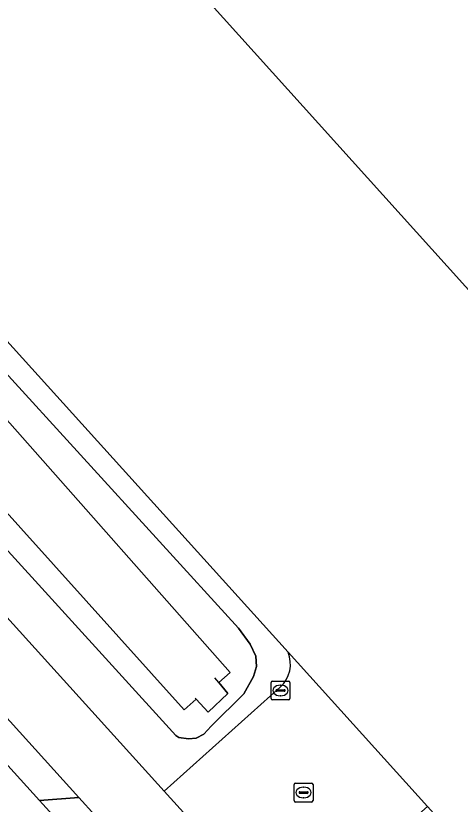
# Model space of a CAD drawing. Extents: x 156141 to 158132, y 385651 to 388333.
# Drawn here: x 156878.2 to 156901.67, y 387350.65 to 387392.29 of the extents above; entities that cross this region are included whole.
import ezdxf

# ---------------------------------------------------------------- set-up
doc = ezdxf.new("R2010")
doc.units = 0
for name, color, linetype in [('IMGEO_Berm_groen', 7, 'Continuous'), ('IMGEO_Erf', 7, 'Continuous'), ('IMGEO_Fietspad_gesloten', 7, 'Continuous'), ('IMGEO_Hek', 7, 'Continuous'), ('IMGEO_Kolk', 7, 'Continuous'), ('IMGEO_Muur', 7, 'Continuous'), ('IMGEO_Oever', 7, 'Continuous'), ('IMGEO_Pand_overbouw', 7, 'Continuous'), ('IMGEO_Rijbaan_lokaal_gesloten', 7, 'Continuous'), ('IMGEO_Rijbaan_lokaal_open', 7, 'Continuous'), ('IMGEO_Rioolput', 7, 'Continuous'), ('IMGEO_Waterloop', 7, 'Continuous')]:
    doc.layers.add(name, color=color, linetype=linetype)

msp = doc.modelspace()

# ---------------------------------------------------------------- linework, layer by layer
at = {"layer": 'IMGEO_Berm_groen'}
for points in [[(156892.578, 387358.675), (156828.014, 387430.131)], [(156825.912, 387429.356), (156820.269, 387424.067), (156822.037, 387422.115), (156886.035, 387351.339), (156892.16, 387356.824)], [(156829.89, 387426.671), (156836.998, 387418.494), (156850.32, 387403.9), (156865.705, 387386.575), (156877.439, 387373.683), (156889.962, 387359.949), (156890.583, 387359.091), (156890.872, 387358.465), (156890.912, 387357.913), (156890.757, 387357.396), (156890.247, 387356.471), (156888.515, 387354.772), (156888.138, 387354.347), (156887.719, 387354.139), (156887.323, 387354.099), (156886.817, 387354.165), (156886.651, 387354.284), (156830.672, 387415.811), (156827.629, 387419.198), (156825.551, 387421.709)]]:
    msp.add_lwpolyline(points, dxfattribs=at)
msp.add_lwpolyline([(156819.314, 387419.833), (156817.986, 387421.299), (156817.714, 387419.072), (156879.454, 387350.849), (156881.534, 387350.995)], close=True, dxfattribs=at)
msp.add_arc((156891.07, 387358.043), 1.635, 311.8116, 22.7378, dxfattribs=at)
at = {"layer": 'IMGEO_Erf'}
msp.add_lwpolyline([(156997.992, 387533.507), (156995.903, 387533.881), (156995.601, 387534.29), (156990.602, 387541.063), (156990.279, 387541.5), (156990.607, 387543.655), (156965.766, 387577.788), (156965.697, 387577.883), (156816.416, 387442.966), (156820.347, 387438.616), (156828.014, 387430.131), (156892.578, 387358.675), (156899.939, 387350.528), (156912.573, 387336.545), (157050.7, 387461.085)], close=True, dxfattribs=at)
at = {"layer": 'IMGEO_Fietspad_gesloten'}
msp.add_lwpolyline([(156776.128, 387467.523), (156788.556, 387453.799), (156800.253, 387440.882), (156806.701, 387433.761), (156810.212, 387429.884), (156817.986, 387421.299), (156819.314, 387419.833), (156881.534, 387350.995), (156883.249, 387349.098), (156890.027, 387341.599), (156892.633, 387344.043), (156886.035, 387351.339), (156822.037, 387422.115), (156820.269, 387424.067), (156813.545, 387431.491), (156808.444, 387437.123), (156802.378, 387443.821), (156788.894, 387458.71), (156781.004, 387467.422)], dxfattribs=at)
at = {"layer": 'IMGEO_Hek'}
for points in [[(156892.578, 387358.675), (156828.014, 387430.131)], [(156899.939, 387350.528), (156892.578, 387358.675)]]:
    msp.add_lwpolyline(points, dxfattribs=at)
at = {"layer": 'IMGEO_Kolk'}
for p, q in [((156891.755, 387357.152), (156892.607, 387357.152)), ((156891.68, 387356.226), (156891.68, 387357.078)), ((156891.982, 387356.695), (156892.38, 387356.695)), ((156892.168, 387356.932), (156892.193, 387356.932)), ((156892.681, 387357.078), (156892.681, 387356.226)), ((156891.939, 387356.646), (156891.939, 387356.658)), ((156892.377, 387356.609), (156891.979, 387356.609)), ((156892.191, 387356.372), (156892.166, 387356.372)), ((156892.423, 387356.658), (156892.423, 387356.646)), ((156892.607, 387356.152), (156891.755, 387356.152))]:
    msp.add_line(p, q, dxfattribs=at)
for points in [[(156891.755, 387357.152), (156892.607, 387357.152)], [(156891.68, 387356.226), (156891.68, 387357.078)], [(156892.681, 387357.078), (156892.681, 387356.226)], [(156892.607, 387356.152), (156891.755, 387356.152)]]:
    msp.add_lwpolyline(points, dxfattribs=at)
for centre, radius, start, end in [((156891.757, 387357.076), 0.0765, 91.552, 178.448), ((156891.757, 387357.076), 0.0765, 91.552, 178.448), ((156892.605, 387357.076), 0.0765, 1.552, 88.448), ((156892.605, 387357.076), 0.0765, 1.552, 88.448), ((156891.979, 387356.655), 0.0403, 85.8775, 175.7526), ((156892.384, 387356.657), 0.0386, 1.7309, 96.639), ((156891.976, 387356.645), 0.0366, 178.938, 274.7102), ((156892.38, 387356.652), 0.043, 264.8664, 352.4533), ((156891.757, 387356.228), 0.0765, 181.552, 268.448), ((156891.757, 387356.228), 0.0765, 181.552, 268.448), ((156892.605, 387356.228), 0.0765, 271.552, 358.448), ((156892.605, 387356.228), 0.0765, 271.552, 358.448)]:
    msp.add_arc(centre, radius, start, end, dxfattribs=at)
for centre, major_axis, ratio, start_param, end_param in [((156892.167, 387356.652), (-0.387, 0.002), 0.722429, 4.712389, 7.853982), ((156892.192, 387356.652), (-0.39, 0.002), 0.717154, 1.570796, 4.712389)]:
    msp.add_ellipse(centre, major_axis=major_axis, ratio=ratio, start_param=start_param, end_param=end_param, dxfattribs=at)
at = {"layer": 'IMGEO_Muur'}
msp.add_lwpolyline([(156887.672, 387356.251), (156887.732, 387356.186), (156888.355, 387355.503), (156889.395, 387356.496), (156888.922, 387357.076), (156888.718, 387357.327)], dxfattribs=at)
at = {"layer": 'IMGEO_Oever'}
msp.add_lwpolyline([(156889.521, 387357.611), (156888.922, 387357.076), (156889.395, 387356.496), (156888.355, 387355.503), (156887.732, 387356.186), (156887.098, 387355.63), (156826.205, 387423.351), (156826.093, 387423.573), (156826.02, 387424.047), (156826.005, 387424.248), (156826.141, 387424.497), (156825.502, 387425.3), (156826.452, 387426.143), (156827.129, 387425.401), (156827.593, 387425.558), (156828.026, 387425.398), (156828.365, 387425.289), (156828.69, 387424.93), (156832.062, 387420.807), (156832.139, 387420.445), (156837.273, 387414.614), (156838.669, 387414.08), (156877.879, 387370.774)], close=True, dxfattribs=at)
msp.add_lwpolyline([(156825.551, 387421.709), (156827.629, 387419.198), (156830.672, 387415.811), (156886.651, 387354.284), (156886.817, 387354.165), (156887.323, 387354.099), (156887.719, 387354.139), (156888.138, 387354.347), (156888.515, 387354.772), (156890.247, 387356.471), (156890.757, 387357.396), (156890.912, 387357.913), (156890.872, 387358.465), (156890.583, 387359.091), (156889.962, 387359.949), (156877.439, 387373.683)], dxfattribs=at)
at = {"layer": 'IMGEO_Pand_overbouw'}
msp.add_lwpolyline([(156906.162, 387373.332), (156921.097, 387386.716), (156867.483, 387446.169), (156852.58, 387432.731)], close=True, dxfattribs=at)
at = {"layer": 'IMGEO_Rijbaan_lokaal_gesloten'}
msp.add_lwpolyline([(156911.949, 387314.501), (156912.167, 387314.703), (156891.935, 387337.06), (156889.711, 387339.517), (156881.02, 387349.119), (156879.454, 387350.849), (156817.714, 387419.072), (156816.431, 387420.49), (156815.531, 387421.484), (156808.185, 387429.621), (156806.204, 387431.815), (156798.206, 387440.675), (156788.413, 387451.522)], dxfattribs=at)
at = {"layer": 'IMGEO_Rijbaan_lokaal_open'}
msp.add_lwpolyline([(156892.16, 387356.824), (156886.035, 387351.339), (156892.633, 387344.043), (156899.939, 387350.528), (156892.578, 387358.675)], dxfattribs=at)
msp.add_lwpolyline([(156883.249, 387349.098), (156881.534, 387350.995), (156879.454, 387350.849), (156881.02, 387349.119), (156889.711, 387339.517), (156891.935, 387337.06), (156892.101, 387339.304), (156890.027, 387341.599)], close=True, dxfattribs=at)
msp.add_arc((156891.07, 387358.043), 1.635, 311.8116, 22.7378, dxfattribs=at)
at = {"layer": 'IMGEO_Rioolput'}
for p, q in [((156892.899, 387350.837), (156892.899, 387351.689)), ((156892.974, 387351.763), (156893.826, 387351.763)), ((156893.9, 387351.689), (156893.9, 387350.837)), ((156893.158, 387351.257), (156893.158, 387351.269)), ((156893.201, 387351.306), (156893.599, 387351.306)), ((156893.387, 387351.543), (156893.412, 387351.543)), ((156893.642, 387351.269), (156893.642, 387351.257)), ((156893.596, 387351.22), (156893.198, 387351.22)), ((156893.41, 387350.983), (156893.385, 387350.983)), ((156893.826, 387350.763), (156892.974, 387350.763))]:
    msp.add_line(p, q, dxfattribs=at)
for points in [[(156892.899, 387350.837), (156892.899, 387351.689)], [(156892.974, 387351.763), (156893.826, 387351.763)], [(156893.9, 387351.689), (156893.9, 387350.837)], [(156893.826, 387350.763), (156892.974, 387350.763)]]:
    msp.add_lwpolyline(points, dxfattribs=at)
for centre, radius, start, end in [((156892.976, 387351.687), 0.0765, 91.552, 178.448), ((156892.976, 387351.687), 0.0765, 91.552, 178.448), ((156893.824, 387351.687), 0.0765, 1.552, 88.448), ((156893.824, 387351.687), 0.0765, 1.552, 88.448), ((156893.198, 387351.266), 0.0403, 85.8775, 175.7526), ((156893.195, 387351.256), 0.0366, 178.938, 274.7102), ((156893.599, 387351.263), 0.043, 264.8664, 352.4533), ((156893.603, 387351.268), 0.0386, 1.7309, 96.639), ((156892.976, 387350.839), 0.0765, 181.552, 268.448), ((156892.976, 387350.839), 0.0765, 181.552, 268.448), ((156893.824, 387350.839), 0.0765, 271.552, 358.448), ((156893.824, 387350.839), 0.0765, 271.552, 358.448)]:
    msp.add_arc(centre, radius, start, end, dxfattribs=at)
for centre, major_axis, ratio, start_param, end_param in [((156893.386, 387351.263), (-0.387, 0.002), 0.722429, 4.712389, 7.853982), ((156893.411, 387351.263), (-0.39, 0.002), 0.717154, 1.570796, 4.712389)]:
    msp.add_ellipse(centre, major_axis=major_axis, ratio=ratio, start_param=start_param, end_param=end_param, dxfattribs=at)
at = {"layer": 'IMGEO_Waterloop'}
msp.add_lwpolyline([(156838.669, 387414.08), (156837.273, 387414.614), (156832.139, 387420.445), (156832.062, 387420.807), (156828.69, 387424.93), (156828.365, 387425.289), (156828.026, 387425.398), (156827.593, 387425.558), (156827.129, 387425.401), (156826.452, 387426.143), (156825.502, 387425.3), (156826.141, 387424.497), (156826.005, 387424.248), (156826.02, 387424.047), (156826.093, 387423.573), (156826.205, 387423.351), (156887.098, 387355.63), (156887.732, 387356.186), (156888.355, 387355.503), (156889.395, 387356.496), (156888.922, 387357.076), (156889.521, 387357.611), (156877.879, 387370.774)], close=True, dxfattribs=at)

doc.saveas('drawing.dxf')
